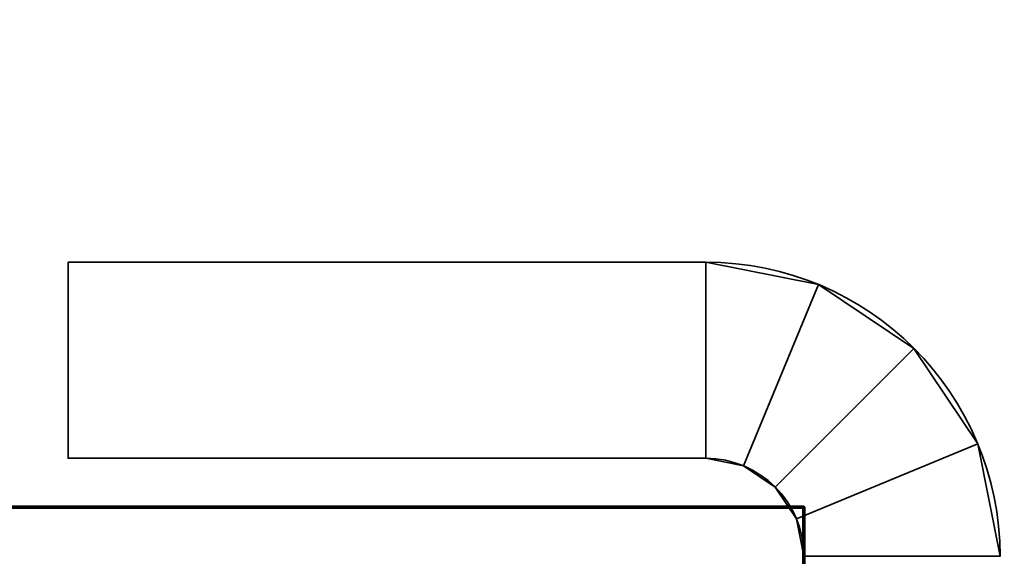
# Model space of a CAD drawing. Header units: millimetres. Extents: x -603 to 3703, y -115 to 193.
# Tile 643 of 656: x 3524.51 to 3534.54, y -7 to -1.53. Entities that reach past the tile are written whole.
import ezdxf

# ---------------------------------------------------------------- set-up
doc = ezdxf.new("R2010")
doc.units = ezdxf.units.MM
doc.layers.add('151', color=7, linetype='Continuous', true_color=0xffffff)

# ---------------------------------------------------------------- blocks, each defined once
blk = doc.blocks.new('UG_SURFACE_003')
at = {"layer": '151', "color": 252, "linetype": 'Continuous', "lineweight": 35}
for points in [[(3703, -18, 2212.25), (3703, 174.4, 2212.25), (2297, 174.4, 2212.25), (2297, -18, 2212.25)], [(2447, -18, 2062.25), (2447, 174.4, 2062.25), (3553, 174.4, 2062.25), (3553, -18, 2062.25)]]:
    blk.add_3dface(points, dxfattribs=at)
blk = doc.blocks.new('UG_SURFACE_169')
at = {"layer": '151', "color": 18, "linetype": 'Continuous', "lineweight": 70}
for points in [[(3514.5, -6.5, 344.25), (3532.5, -6.5, 344.25), (3532.5, -6.5, 309.25), (3514.5, -6.5, 309.25)], [(3514.5, -28.5, 309.25), (3514.5, -6.5, 309.25), (3532.5, -6.5, 309.25), (3532.5, -31.5, 309.25)], [(3532.5, -31.5, 344.25), (3532.5, -6.5, 344.25), (3514.5, -6.5, 344.25), (3514.5, -28.5, 344.25)], [(3532.5, -6.5, 344.25), (3532.5, -31.5, 344.25), (3532.5, -31.5, 309.25), (3532.5, -6.5, 309.25)]]:
    blk.add_3dface(points, dxfattribs=at)
blk = doc.blocks.new('UG_SURFACE_170')
at = {"layer": '151', "color": 252, "linetype": 'Continuous', "lineweight": 35}
for points in [[(3525, -6, 342.75), (3525, -4, 342.75), (3525, -4, 310.75), (3525, -6, 310.75)], [(3531.5, -4, 342.75), (3531.5, -4, 310.75), (3525, -4, 310.75), (3525, -4, 342.75)], [(3531.5, -6, 310.75), (3525, -6, 310.75), (3525, -4, 310.75), (3531.5, -4, 310.75)], [(3531.5, -4, 342.75), (3525, -4, 342.75), (3525, -6, 342.75), (3531.5, -6, 342.75)], [(3531.5, -4, 310.75), (3532.648, -4.228, 310.75), (3531.883, -6.076, 310.75), (3531.5, -6, 310.75)], [(3531.5, -6, 342.75), (3531.883, -6.076, 342.75), (3532.648, -4.228, 342.75), (3531.5, -4, 342.75)], [(3531.5, -4, 310.75), (3531.5, -4, 342.75), (3532.648, -4.228, 342.75), (3532.648, -4.228, 310.75)], [(3532.207, -6.293, 310.75), (3531.883, -6.076, 310.75), (3532.648, -4.228, 310.75), (3533.621, -4.879, 310.75)], [(3533.621, -4.879, 342.75), (3532.648, -4.228, 342.75), (3531.883, -6.076, 342.75), (3532.207, -6.293, 342.75)], [(3532.648, -4.228, 310.75), (3532.648, -4.228, 342.75), (3533.621, -4.879, 342.75), (3533.621, -4.879, 310.75)], [(3533.621, -4.879, 310.75), (3534.272, -5.852, 310.75), (3532.424, -6.617, 310.75), (3532.207, -6.293, 310.75)], [(3532.207, -6.293, 342.75), (3532.424, -6.617, 342.75), (3534.272, -5.852, 342.75), (3533.621, -4.879, 342.75)], [(3533.621, -4.879, 310.75), (3533.621, -4.879, 342.75), (3534.272, -5.852, 342.75), (3534.272, -5.852, 310.75)], [(3532.5, -7, 310.75), (3532.424, -6.617, 310.75), (3534.272, -5.852, 310.75), (3534.5, -7, 310.75)], [(3534.5, -7, 342.75), (3534.272, -5.852, 342.75), (3532.424, -6.617, 342.75), (3532.5, -7, 342.75)], [(3534.272, -5.852, 310.75), (3534.272, -5.852, 342.75), (3534.5, -7, 342.75), (3534.5, -7, 310.75)], [(3531.5, -6, 342.75), (3525, -6, 342.75), (3525, -6, 310.75), (3531.5, -6, 310.75)], [(3531.883, -6.076, 310.75), (3531.883, -6.076, 342.75), (3531.5, -6, 342.75), (3531.5, -6, 310.75)], [(3532.207, -6.293, 310.75), (3532.207, -6.293, 342.75), (3531.883, -6.076, 342.75), (3531.883, -6.076, 310.75)], [(3532.424, -6.617, 310.75), (3532.424, -6.617, 342.75), (3532.207, -6.293, 342.75), (3532.207, -6.293, 310.75)], [(3532.5, -7, 310.75), (3532.5, -7, 342.75), (3532.424, -6.617, 342.75), (3532.424, -6.617, 310.75)]]:
    blk.add_3dface(points, dxfattribs=at)
blk = doc.blocks.new('UG_SURFACE_175')
at = {"layer": '151', "color": 18, "linetype": 'Continuous', "lineweight": 70}
for points in [[(3514.5, -6.5, 1529.25), (3532.5, -6.5, 1529.25), (3532.5, -6.5, 1494.25), (3514.5, -6.5, 1494.25)], [(3514.5, -28.5, 1494.25), (3514.5, -6.5, 1494.25), (3532.5, -6.5, 1494.25), (3532.5, -31.5, 1494.25)], [(3532.5, -31.5, 1529.25), (3532.5, -6.5, 1529.25), (3514.5, -6.5, 1529.25), (3514.5, -28.5, 1529.25)], [(3532.5, -6.5, 1529.25), (3532.5, -31.5, 1529.25), (3532.5, -31.5, 1494.25), (3532.5, -6.5, 1494.25)]]:
    blk.add_3dface(points, dxfattribs=at)
blk = doc.blocks.new('UG_SURFACE_176')
at = {"layer": '151', "color": 252, "linetype": 'Continuous', "lineweight": 35}
for points in [[(3525, -6, 1527.75), (3525, -4, 1527.75), (3525, -4, 1495.75), (3525, -6, 1495.75)], [(3531.5, -4, 1527.75), (3531.5, -4, 1495.75), (3525, -4, 1495.75), (3525, -4, 1527.75)], [(3531.5, -6, 1495.75), (3525, -6, 1495.75), (3525, -4, 1495.75), (3531.5, -4, 1495.75)], [(3531.5, -4, 1527.75), (3525, -4, 1527.75), (3525, -6, 1527.75), (3531.5, -6, 1527.75)], [(3531.5, -4, 1495.75), (3532.648, -4.228, 1495.75), (3531.883, -6.076, 1495.75), (3531.5, -6, 1495.75)], [(3531.5, -6, 1527.75), (3531.883, -6.076, 1527.75), (3532.648, -4.228, 1527.75), (3531.5, -4, 1527.75)], [(3531.5, -4, 1495.75), (3531.5, -4, 1527.75), (3532.648, -4.228, 1527.75), (3532.648, -4.228, 1495.75)], [(3532.207, -6.293, 1495.75), (3531.883, -6.076, 1495.75), (3532.648, -4.228, 1495.75), (3533.621, -4.879, 1495.75)], [(3533.621, -4.879, 1527.75), (3532.648, -4.228, 1527.75), (3531.883, -6.076, 1527.75), (3532.207, -6.293, 1527.75)], [(3532.648, -4.228, 1495.75), (3532.648, -4.228, 1527.75), (3533.621, -4.879, 1527.75), (3533.621, -4.879, 1495.75)], [(3533.621, -4.879, 1495.75), (3534.272, -5.852, 1495.75), (3532.424, -6.617, 1495.75), (3532.207, -6.293, 1495.75)], [(3532.207, -6.293, 1527.75), (3532.424, -6.617, 1527.75), (3534.272, -5.852, 1527.75), (3533.621, -4.879, 1527.75)], [(3533.621, -4.879, 1495.75), (3533.621, -4.879, 1527.75), (3534.272, -5.852, 1527.75), (3534.272, -5.852, 1495.75)], [(3532.5, -7, 1495.75), (3532.424, -6.617, 1495.75), (3534.272, -5.852, 1495.75), (3534.5, -7, 1495.75)], [(3534.5, -7, 1527.75), (3534.272, -5.852, 1527.75), (3532.424, -6.617, 1527.75), (3532.5, -7, 1527.75)], [(3534.272, -5.852, 1495.75), (3534.272, -5.852, 1527.75), (3534.5, -7, 1527.75), (3534.5, -7, 1495.75)], [(3531.5, -6, 1527.75), (3525, -6, 1527.75), (3525, -6, 1495.75), (3531.5, -6, 1495.75)], [(3531.883, -6.076, 1495.75), (3531.883, -6.076, 1527.75), (3531.5, -6, 1527.75), (3531.5, -6, 1495.75)], [(3532.207, -6.293, 1495.75), (3532.207, -6.293, 1527.75), (3531.883, -6.076, 1527.75), (3531.883, -6.076, 1495.75)], [(3532.424, -6.617, 1495.75), (3532.424, -6.617, 1527.75), (3532.207, -6.293, 1527.75), (3532.207, -6.293, 1495.75)], [(3532.5, -7, 1495.75), (3532.5, -7, 1527.75), (3532.424, -6.617, 1527.75), (3532.424, -6.617, 1495.75)]]:
    blk.add_3dface(points, dxfattribs=at)
blk = doc.blocks.new('UG_SURFACE_178')
at = {"layer": '151', "color": 18, "linetype": 'Continuous', "lineweight": 70}
for points in [[(3514.5, -6.5, 1779.25), (3532.5, -6.5, 1779.25), (3532.5, -6.5, 1744.25), (3514.5, -6.5, 1744.25)], [(3514.5, -28.5, 1744.25), (3514.5, -6.5, 1744.25), (3532.5, -6.5, 1744.25), (3532.5, -31.5, 1744.25)], [(3532.5, -31.5, 1779.25), (3532.5, -6.5, 1779.25), (3514.5, -6.5, 1779.25), (3514.5, -28.5, 1779.25)], [(3532.5, -6.5, 1779.25), (3532.5, -31.5, 1779.25), (3532.5, -31.5, 1744.25), (3532.5, -6.5, 1744.25)]]:
    blk.add_3dface(points, dxfattribs=at)
blk = doc.blocks.new('UG_SURFACE_179')
at = {"layer": '151', "color": 252, "linetype": 'Continuous', "lineweight": 35}
for points in [[(3525, -6, 1777.75), (3525, -4, 1777.75), (3525, -4, 1745.75), (3525, -6, 1745.75)], [(3531.5, -4, 1777.75), (3531.5, -4, 1745.75), (3525, -4, 1745.75), (3525, -4, 1777.75)], [(3531.5, -6, 1745.75), (3525, -6, 1745.75), (3525, -4, 1745.75), (3531.5, -4, 1745.75)], [(3531.5, -4, 1777.75), (3525, -4, 1777.75), (3525, -6, 1777.75), (3531.5, -6, 1777.75)], [(3531.5, -4, 1745.75), (3532.648, -4.228, 1745.75), (3531.883, -6.076, 1745.75), (3531.5, -6, 1745.75)], [(3531.5, -6, 1777.75), (3531.883, -6.076, 1777.75), (3532.648, -4.228, 1777.75), (3531.5, -4, 1777.75)], [(3531.5, -4, 1745.75), (3531.5, -4, 1777.75), (3532.648, -4.228, 1777.75), (3532.648, -4.228, 1745.75)], [(3532.207, -6.293, 1745.75), (3531.883, -6.076, 1745.75), (3532.648, -4.228, 1745.75), (3533.621, -4.879, 1745.75)], [(3533.621, -4.879, 1777.75), (3532.648, -4.228, 1777.75), (3531.883, -6.076, 1777.75), (3532.207, -6.293, 1777.75)], [(3532.648, -4.228, 1745.75), (3532.648, -4.228, 1777.75), (3533.621, -4.879, 1777.75), (3533.621, -4.879, 1745.75)], [(3533.621, -4.879, 1745.75), (3534.272, -5.852, 1745.75), (3532.424, -6.617, 1745.75), (3532.207, -6.293, 1745.75)], [(3532.207, -6.293, 1777.75), (3532.424, -6.617, 1777.75), (3534.272, -5.852, 1777.75), (3533.621, -4.879, 1777.75)], [(3533.621, -4.879, 1745.75), (3533.621, -4.879, 1777.75), (3534.272, -5.852, 1777.75), (3534.272, -5.852, 1745.75)], [(3532.5, -7, 1745.75), (3532.424, -6.617, 1745.75), (3534.272, -5.852, 1745.75), (3534.5, -7, 1745.75)], [(3534.5, -7, 1777.75), (3534.272, -5.852, 1777.75), (3532.424, -6.617, 1777.75), (3532.5, -7, 1777.75)], [(3534.272, -5.852, 1745.75), (3534.272, -5.852, 1777.75), (3534.5, -7, 1777.75), (3534.5, -7, 1745.75)], [(3531.5, -6, 1777.75), (3525, -6, 1777.75), (3525, -6, 1745.75), (3531.5, -6, 1745.75)], [(3531.883, -6.076, 1745.75), (3531.883, -6.076, 1777.75), (3531.5, -6, 1777.75), (3531.5, -6, 1745.75)], [(3532.207, -6.293, 1745.75), (3532.207, -6.293, 1777.75), (3531.883, -6.076, 1777.75), (3531.883, -6.076, 1745.75)], [(3532.424, -6.617, 1745.75), (3532.424, -6.617, 1777.75), (3532.207, -6.293, 1777.75), (3532.207, -6.293, 1745.75)], [(3532.5, -7, 1745.75), (3532.5, -7, 1777.75), (3532.424, -6.617, 1777.75), (3532.424, -6.617, 1745.75)]]:
    blk.add_3dface(points, dxfattribs=at)

msp = doc.modelspace()

# ---------------------------------------------------------------- linework, layer by layer
at = {"layer": '151', "color": 252, "linetype": 'Continuous', "lineweight": 35, "true_color": 0x939598}
for p, q in [((3525, -4, 342.75), (3525, -6, 342.75)), ((3531.5, -4, 310.75), (3525, -4, 310.75)), ((3525, -4, 310.75), (3525, -4, 342.75)), ((3525, -4, 310.75), (3525, -6, 310.75)), ((3525, -4, 342.75), (3531.5, -4, 342.75)), ((3525, -4, 1495.75), (3525, -4, 1527.75)), ((3525, -4, 1527.75), (3525, -6, 1527.75)), ((3525, -4, 1495.75), (3525, -6, 1495.75)), ((3525, -4, 1527.75), (3531.5, -4, 1527.75)), ((3531.5, -4, 1495.75), (3525, -4, 1495.75)), ((3525, -4, 1777.75), (3531.5, -4, 1777.75)), ((3525, -4, 1745.75), (3525, -4, 1777.75)), ((3531.5, -4, 1745.75), (3525, -4, 1745.75)), ((3525, -4, 1745.75), (3525, -6, 1745.75)), ((3525, -4, 1777.75), (3525, -6, 1777.75)), ((3531.5, -4, 342.75), (3531.5, -4, 310.75)), ((3531.5, -4, 1527.75), (3531.5, -4, 1495.75)), ((3531.5, -4, 1777.75), (3531.5, -4, 1745.75)), ((3525, -6, 310.75), (3525, -6, 342.75)), ((3525, -6, 342.75), (3531.5, -6, 342.75)), ((3531.5, -6, 310.75), (3525, -6, 310.75)), ((3531.5, -6, 1495.75), (3525, -6, 1495.75)), ((3525, -6, 1527.75), (3531.5, -6, 1527.75)), ((3525, -6, 1495.75), (3525, -6, 1527.75)), ((3525, -6, 1777.75), (3531.5, -6, 1777.75)), ((3531.5, -6, 1745.75), (3525, -6, 1745.75)), ((3525, -6, 1745.75), (3525, -6, 1777.75)), ((3531.5, -6, 342.75), (3531.5, -6, 310.75)), ((3531.5, -6, 1527.75), (3531.5, -6, 1495.75)), ((3531.5, -6, 1777.75), (3531.5, -6, 1745.75))]:
    msp.add_line(p, q, dxfattribs=at)
at = {"layer": '151', "color": 252, "linetype": 'Continuous', "lineweight": 70, "true_color": 0x939598}
for p, q in [((3514.5, -6.5, 309.25), (3532.5, -6.5, 309.25)), ((3532.5, -6.5, 344.25), (3514.5, -6.5, 344.25)), ((3514.5, -6.5, 1494.25), (3532.5, -6.5, 1494.25)), ((3532.5, -6.5, 1529.25), (3514.5, -6.5, 1529.25)), ((3532.5, -6.5, 1779.25), (3514.5, -6.5, 1779.25)), ((3514.5, -6.5, 1744.25), (3532.5, -6.5, 1744.25)), ((3532.5, -6.5, 309.25), (3532.5, -6.5, 344.25)), ((3532.5, -31.5, 309.25), (3532.5, -6.5, 309.25)), ((3532.5, -31.5, 344.25), (3532.5, -6.5, 344.25)), ((3532.5, -6.5, 1494.25), (3532.5, -6.5, 1529.25)), ((3532.5, -31.5, 1529.25), (3532.5, -6.5, 1529.25)), ((3532.5, -31.5, 1494.25), (3532.5, -6.5, 1494.25)), ((3532.5, -6.5, 1744.25), (3532.5, -6.5, 1779.25)), ((3532.5, -31.5, 1744.25), (3532.5, -6.5, 1744.25)), ((3532.5, -31.5, 1779.25), (3532.5, -6.5, 1779.25))]:
    msp.add_line(p, q, dxfattribs=at)
at = {"layer": '151', "color": 252, "linetype": 'Continuous', "lineweight": 35, "true_color": 0x939598}
for centre, radius in [((3531.5, -7, 342.75), 3), ((3531.5, -7, 1527.75), 3), ((3531.5, -7, 1777.75), 3), ((3531.5, -7, 342.75), 1), ((3531.5, -7, 1527.75), 1), ((3531.5, -7, 1777.75), 1)]:
    msp.add_arc(centre, radius, 0, 90, dxfattribs=at)
at = {"layer": '151', "color": 252, "linetype": 'Continuous', "lineweight": 35, "true_color": 0x939598, "extrusion": (0, 0, -1)}
for centre, radius in [((-3531.5, -7, -310.75), 3), ((-3531.5, -7, -1495.75), 3), ((-3531.5, -7, -1745.75), 3), ((-3531.5, -7, -310.75), 1), ((-3531.5, -7, -1495.75), 1), ((-3531.5, -7, -1745.75), 1)]:
    msp.add_arc(centre, radius, 90, 180, dxfattribs=at)

# ---------------------------------------------------------------- block references
at = {"layer": '151', "color": 252, "linetype": 'Continuous', "lineweight": 35, "true_color": 0x939598}
for name in ['UG_SURFACE_003', 'UG_SURFACE_170', 'UG_SURFACE_176', 'UG_SURFACE_179']:
    msp.add_blockref(name, (0, 0), dxfattribs=at)
at = {"layer": '151', "color": 252, "linetype": 'Continuous', "lineweight": 70, "true_color": 0x939598}
for name in ['UG_SURFACE_169', 'UG_SURFACE_175', 'UG_SURFACE_178']:
    msp.add_blockref(name, (0, 0), dxfattribs=at)

doc.saveas('drawing.dxf')
